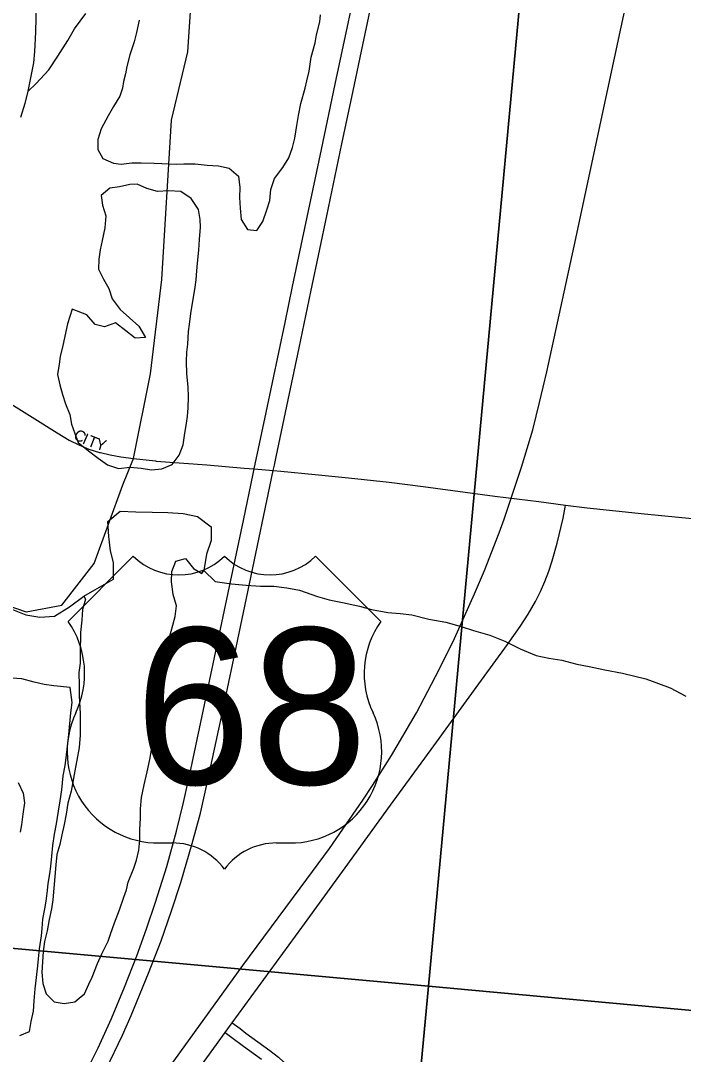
# Model space of a CAD drawing. Extents: x 1410790 to 1770854, y 566777 to 831614.
# Drawn here: x 1598532 to 1601484, y 719313 to 723914 of the extents above; entities that cross this region are included whole.
import ezdxf

# ---------------------------------------------------------------- set-up
doc = ezdxf.new("R2010")
doc.units = 0
for name, color, linetype in [('GM_X_City_Street', 7, 'Continuous'), ('GM_X_City_Street_Text', 7, 'Continuous'), ('GM_X_Major_River', 7, 'Continuous'), ('GM_X_Minor_Lake', 7, 'Continuous'), ('GM_X_Minor_River', 7, 'Continuous'), ('GM_X_Rail_Line', 7, 'Continuous'), ('GM_X_Section', 7, 'Continuous'), ('GM_X_Township', 7, 'Continuous'), ('GM_X_US_Location', 7, 'Continuous'), ('GM_X_US_Route', 7, 'Continuous'), ('GM_X_US_Shield', 7, 'Continuous')]:
    doc.layers.add(name, color=color, linetype=linetype)

msp = doc.modelspace()

# ---------------------------------------------------------------- linework, layer by layer
at = {"layer": 'GM_X_City_Street'}
for points in [[(1597378.6, 722808.8), (1597408.7, 722801.3), (1597501.3, 722776.9), (1597562.9, 722757), (1597613.3, 722737), (1597674.9, 722709.2), (1597730.6, 722678.6), (1597787.8, 722646.2), (1597913.6, 722569.5), (1598149.1, 722419.7), (1598582.9, 722149.3), (1598694, 722079.9), (1598747.6, 722047.9), (1598791.2, 722026), (1598804.5, 722020.6)], [(1598804.5, 722020.6), (1598836.3, 722007.5), (1598882.8, 721993), (1598887.2, 721992), (1598930.4, 721981.7), (1598978.5, 721972.9), (1599034.7, 721965.5)], [(1599034.7, 721965.5), (1599132.2, 721954.7), (1599135.4, 721954.4), (1599360.7, 721937.5), (1599528.2, 721922.8), (1599571.9, 721919), (1599657.2, 721911.7), (1599690.5, 721908.9), (1599843.3, 721894.1), (1599992.6, 721879.4), (1600173.2, 721860.3), (1600325.1, 721841.2), (1600643.6, 721797.8), (1600840.7, 721773.5), (1600959.3, 721758.5)], [(1599474.6, 719454.4), (1599784.4, 719878), (1599977.7, 720142.9), (1600179.4, 720421.9), (1600372.4, 720687.2), (1600584.9, 720978.6), (1600700.2, 721138.1), (1600756.9, 721218.3), (1600792.5, 721273), (1600824.8, 721329.8), (1600847, 721373.5), (1600867, 721418.1), (1600884.8, 721463.6), (1600900, 721510.1), (1600921.4, 721589), (1600948, 721700.6), (1600957.4, 721748.7), (1600959.3, 721758.5)], [(1600959.3, 721758.5), (1601055.9, 721746.3), (1601310.3, 721719.7), (1601523.9, 721697.9), (1601716.6, 721677.1), (1601804.8, 721668.6)], [(1599443.4, 719411.3), (1599474.6, 719454.4)], [(1599474.6, 719454.4), (1599509.5, 719427.9), (1599535.5, 719407.7), (1599641.9, 719330.8), (1599680.2, 719300.3), (1599703.8, 719277.9), (1599725.2, 719253.5), (1599744, 719227), (1599759.8, 719198.7), (1599772.9, 719168.8), (1599783.8, 719138.1), (1599793, 719106.8), (1599799.5, 719075), (1599802.8, 719042.7), (1599803.2, 719010.1), (1599801, 718977.7), (1599796.7, 718945.3), (1599759.2, 718749)], [(1599128, 718976.5), (1599443.4, 719411.3)], [(1599443.4, 719411.3), (1599473.3, 719388.3), (1599524.4, 719349.1), (1599604.2, 719291.7)]]:
    msp.add_lwpolyline(points, dxfattribs=at)
at = {"layer": 'GM_X_Major_River'}
msp.add_lwpolyline([(1598602.8, 724059), (1598598.2, 723862.7), (1598594.2, 723776.6), (1598589, 723726.6), (1598575.4, 723660.7), (1598563.9, 723600.9), (1598550.6, 723545.1), (1598531.1, 723483.4)], dxfattribs=at)
at = {"layer": 'GM_X_Minor_Lake'}
for points in [[(1599060.1, 723916.1), (1599047.7, 723862.2), (1599037.4, 723820.2), (1599019, 723762.3), (1599004.7, 723710.4), (1598998.4, 723678.4), (1598990.2, 723644.4), (1598986, 723614.4), (1598973.7, 723578.5), (1598945.4, 723532.7), (1598921.1, 723490.8), (1598890.7, 723433), (1598876.4, 723385), (1598876.1, 723341), (1598897.7, 723300.8), (1598945.5, 723280.4), (1598979.4, 723276.1), (1599027.4, 723281.7), (1599069.4, 723281.4), (1599127.3, 723280.9), (1599227.1, 723276.1), (1599259.1, 723277.9), (1599283.1, 723277.7)], [(1599283.1, 723277.7), (1599309, 723277.5), (1599362.9, 723271), (1599412.8, 723268.6), (1599460.7, 723258.2), (1599502.4, 723221.9), (1599508, 723171.8), (1599507.6, 723127.7), (1599509.3, 723079.7), (1599514.9, 723029.6), (1599542.5, 722985.3), (1599584.5, 722981), (1599610.7, 723020.8), (1599629.1, 723072.7), (1599641.4, 723114.7), (1599645.7, 723162.7), (1599662.1, 723212.6), (1599700.4, 723260.3), (1599726.7, 723304.2), (1599743, 723350.1), (1599753.3, 723392), (1599761.7, 723448), (1599770, 723492), (1599780.4, 723546), (1599798.9, 723613.9), (1599807.1, 723645.9), (1599817.4, 723689.8), (1599825.9, 723751.8), (1599844.3, 723815.8), (1599850.6, 723851.7), (1599865, 723909.7), (1599867.2, 723939.7)], [(1599270.8, 722397.4), (1599272.8, 722438.9), (1599277.1, 722474.9), (1599279.5, 722530.9), (1599283.7, 722562.9), (1599292.1, 722620.9), (1599300.5, 722672.9), (1599308.9, 722728.9), (1599313.2, 722760.9), (1599317.5, 722800.9), (1599319.7, 722834.9), (1599326.1, 722892.9), (1599328.5, 722941), (1599332.9, 722995), (1599331.1, 723029), (1599323.5, 723073.2), (1599291.9, 723123.5), (1599246.2, 723153.8), (1599190.3, 723156.3), (1599142.3, 723154.7), (1599094.5, 723167.1), (1599050.7, 723187.4), (1599018.7, 723185.7), (1598972.7, 723174.1), (1598928.7, 723168.4), (1598890.5, 723136.7), (1598896.2, 723092.6), (1598911.8, 723046.4), (1598907.4, 722992.4), (1598895, 722936.4), (1598886.7, 722894.4), (1598880.4, 722852.4), (1598878.1, 722808.4), (1598901.7, 722764.2), (1598925.4, 722722), (1598939, 722675.8), (1598974.6, 722629.5), (1599016.3, 722591.1), (1599058, 722554.7), (1599087.5, 722504.4), (1599041.6, 722500.8), (1598999.9, 722533.2), (1598954.2, 722569.6), (1598906.1, 722551.9), (1598864.3, 722562.3), (1598826.6, 722604.6), (1598761.8, 722630.9)], [(1598761.8, 722630.9), (1598740.4, 722565.3), (1598719.8, 722469.3), (1598707.4, 722419.4), (1598703.2, 722385.4), (1598696.8, 722339.4), (1598706.5, 722293.2), (1598718.1, 722251.1), (1598731.8, 722208.9), (1598751.4, 722160.7), (1598759.1, 722118.6), (1598772.8, 722076.5), (1598788.4, 722036.3), (1598834.1, 721999.9), (1598877.8, 721967.5), (1598919.5, 721937.2), (1598967.3, 721920.8), (1599019.3, 721926.4), (1599069.2, 721922), (1599115.1, 721915.6), (1599161.1, 721919.2), (1599207.2, 721938.9), (1599237.4, 721980.7), (1599255.7, 722026.6), (1599262.1, 722068.6), (1599270.4, 722122.6), (1599274.7, 722152.6), (1599278.9, 722190.6), (1599279.3, 722240.6), (1599277.7, 722284.7), (1599272.1, 722342.8), (1599270.8, 722397.4)], [(1598813.3, 721353.4), (1598862.7, 721380.8), (1598945.7, 721428.4), (1598946.2, 721502.5), (1598932.6, 721554.7), (1598925.1, 721618.8), (1598919.6, 721684.9), (1598975.9, 721730.5), (1599045.8, 721727.9), (1599117.7, 721727.4), (1599187.6, 721724.8), (1599255.5, 721720.3), (1599319.3, 721707.8), (1599380.8, 721661.2), (1599380.4, 721601.1), (1599360, 721539.2)], [(1598793.3, 719564.2), (1598816, 719583.4), (1598836.3, 719625.3), (1598850.5, 719657.2), (1598875, 719717.1), (1598893.3, 719761), (1598921.6, 719816.8), (1598931.9, 719848.8), (1598950.2, 719898.7), (1598972.6, 719956.6), (1598991, 720012.5), (1599003.3, 720046.4), (1599011.5, 720080.4), (1599035.9, 720142.3), (1599048.2, 720178.2), (1599058.5, 720222.2), (1599062.8, 720266.2), (1599063.2, 720314.3), (1599065.6, 720364.3), (1599065.9, 720406.3), (1599070.2, 720456.3), (1599082.6, 720512.3), (1599095.1, 720570.3), (1599107.5, 720626.2), (1599115.8, 720678.2), (1599126.2, 720722.2), (1599134.5, 720770.2), (1599142.8, 720818.2), (1599147.2, 720864.2), (1599151.6, 720914.2), (1599154, 720976.3), (1599156.4, 721026.3), (1599166.8, 721080.3), (1599183.1, 721126.2), (1599195.4, 721170.2), (1599205.7, 721208.1), (1599220.1, 721262.1), (1599226.4, 721310.1), (1599210.8, 721360.2), (1599203.3, 721416.4), (1599205.6, 721462.4), (1599223.9, 721508.3), (1599265.9, 721520), (1599301.6, 721475.6), (1599339.3, 721453.3), (1599347.4, 721467.3)], [(1599360, 721539.2), (1599347.4, 721467.3)], [(1598813.3, 721353.4), (1598821.2, 721339.3), (1598806.9, 721293.4), (1598804.5, 721245.3), (1598798.1, 721191.3), (1598797.4, 721099.2), (1598797.1, 721055.2), (1598790.8, 721013.2), (1598792.3, 720955.1), (1598792, 720911.1), (1598793.8, 720881), (1598797.4, 720830.9), (1598796.7, 720734.8), (1598792.3, 720678.8), (1598781.9, 720622.8), (1598773.5, 720574.8), (1598763.1, 720516.8), (1598756.9, 720484.9), (1598742.5, 720430.9), (1598734.1, 720382.9), (1598725.8, 720336.9), (1598715.5, 720291), (1598707.1, 720247), (1598692.8, 720203), (1598688.5, 720157), (1598675.3, 720001), (1598669.1, 719961), (1598658.7, 719913), (1598650.3, 719863), (1598638, 719815), (1598631.7, 719771), (1598627, 719679), (1598630.6, 719628.9), (1598646.2, 719582.7), (1598681.9, 719546.4), (1598725.8, 719540), (1598773.8, 719547.7), (1598793.3, 719564.2)], [(1598752.2, 720945.7), (1598680.5, 720954), (1598636.6, 720960.3), (1598592.7, 720970.7), (1598536.9, 720985.2), (1598493, 720987.5)], [(1598529, 719397.4), (1598571.1, 719415.1), (1598579.4, 719459.1), (1598589.7, 719505.1), (1598592.1, 719551.1), (1598596.5, 719605.1), (1598602.8, 719655.1), (1598609.2, 719707.1), (1598611.5, 719739.2), (1598615.8, 719783.2), (1598624.2, 719841.2), (1598628.5, 719873.2), (1598630.8, 719915.2), (1598639.1, 719961.2), (1598645.3, 719995.2), (1598651.7, 720043.2), (1598653.9, 720073.2), (1598662.2, 720117.2), (1598666.5, 720149.2), (1598670.8, 720195.2), (1598675.2, 720243.2), (1598683.5, 720293.2), (1598691.9, 720339.2), (1598700.3, 720395.2), (1598708.6, 720441.2), (1598715, 720491.2), (1598721.4, 720553.2), (1598729.8, 720599.2), (1598734, 720633.2), (1598746.8, 720737.2), (1598755.5, 720833.3), (1598761.8, 720879.3), (1598752.2, 720945.7)], [(1598521.5, 720522.8), (1598543.1, 720476.5), (1598548.7, 720432.4), (1598542.4, 720382.4), (1598536, 720334.4), (1598529.8, 720302.4)]]:
    msp.add_lwpolyline(points, dxfattribs=at)
at = {"layer": 'GM_X_Minor_River'}
for points in [[(1598563.4, 723598.6), (1598600.6, 723635.5), (1598657, 723695.1), (1598697.4, 723756.8), (1598741.9, 723826.6), (1598772.2, 723878.4), (1598822.7, 723946)], [(1598481.3, 721299.9), (1598555, 721269.3), (1598616.8, 721258.8), (1598682.8, 721264.3), (1598749, 721305.8), (1598813.3, 721353.4), (1598862.7, 721380.8), (1598945.7, 721428.4), (1598946.2, 721502.5), (1598932.6, 721554.7), (1598925.1, 721618.8), (1598919.6, 721684.9), (1598975.9, 721730.5), (1599045.8, 721727.9), (1599117.7, 721727.4), (1599187.6, 721724.8), (1599255.5, 721720.3), (1599319.3, 721707.8), (1599380.8, 721661.2), (1599380.4, 721601.1), (1599360, 721539.2)], [(1599360, 721539.2), (1599347.4, 721467.3), (1599399, 721418.8), (1599470.8, 721408.2), (1599536.7, 721401.7), (1599600.6, 721397.2), (1599660.5, 721396.7), (1599718.4, 721390.2), (1599774.2, 721379.8), (1599853.9, 721351.1), (1599905.7, 721336.7), (1599965.6, 721324.2), (1600041.3, 721307.6), (1600095.2, 721293.1), (1600167, 721280.5), (1600222.9, 721276.1), (1600274.8, 721269.7), (1600350.5, 721251.1), (1600426.3, 721236.4), (1600494.1, 721217.9), (1600549.9, 721199.4), (1600621.6, 721178.8), (1600689.3, 721152.3), (1600757, 721117.7), (1600828.7, 721089.1), (1600884.5, 721076.6), (1600942.4, 721068.2), (1601010.1, 721049.6), (1601064, 721039.2), (1601133.8, 721024.6), (1601213.6, 721009.9), (1601317.3, 720985.1), (1601373, 720964.7), (1601424.8, 720944.2), (1601494.4, 720907.6)]]:
    msp.add_lwpolyline(points, dxfattribs=at)
at = {"layer": 'GM_X_Rail_Line'}
msp.add_lwpolyline([(1598594.9, 718425), (1599522, 719708.5), (1599807.4, 720092.8), (1599907.2, 720230.3), (1600056.8, 720444.3), (1600100, 720510.8), (1600183.7, 720643.1), (1600295.2, 720833.2), (1600397, 721026), (1600465.3, 721164), (1600554.4, 721362.8), (1600597.8, 721466.5), (1600663.1, 721634.1), (1600685.5, 721695.3), (1600762.4, 721926.7), (1600812.8, 722092.9), (1600843.9, 722215.5), (1600875.3, 722351.9), (1600923, 722569.2), (1600997.5, 722910.1), (1601147.5, 723609.7), (1601436.2, 724949)], dxfattribs=at)
at = {"layer": 'GM_X_Section'}
for points in [[(1600834, 724846.2), (1600348.4, 719616.3), (1595012.6, 720101.4), (1595529.7, 725298.9)], [(1600850, 724846), (1606124.7, 724419.8), (1605628.3, 719130), (1600348.4, 719616.3), (1600834, 724846.2)], [(1595012.6, 720101.4), (1600348.4, 719616.3), (1599854.3, 714342.5), (1594520.4, 714823.7)], [(1600348.4, 719616.3), (1605628.3, 719130), (1605148.2, 713864), (1599854.3, 714342.5)]]:
    msp.add_lwpolyline(points, close=True, dxfattribs=at)
at = {"layer": 'GM_X_Township'}
msp.add_lwpolyline([(1596705.5, 719248.8), (1596869.3, 719331.5), (1596953.2, 719522), (1597163.3, 719525.6), (1597244, 719652.1), (1597192.7, 719877.5), (1597272.4, 720146.2), (1597266.1, 720324.6), (1597241, 720561.5), (1597464.3, 720721), (1598016.3, 721089.9), (1598192.6, 721292.5), (1598351.8, 721353.2), (1598556.4, 721282.8), (1598715.1, 721313.4), (1598859.1, 721498.6), (1598987.9, 721847.8), (1599034.7, 721965.5), (1599110.7, 722342.6), (1599161.5, 722762.1), (1599204.2, 723472.2), (1599276.6, 723775.1), (1599296.6, 724067.1)], dxfattribs=at)
msp.add_lwpolyline([(1596705.5, 719248.8), (1596869.3, 719331.5), (1596953.2, 719522), (1597163.3, 719525.6), (1597244, 719652.1), (1597192.7, 719877.5), (1597272.4, 720146.2), (1597266.1, 720324.6), (1597241, 720561.5), (1597464.3, 720721), (1598016.3, 721089.9), (1598192.6, 721292.5), (1598351.8, 721353.2), (1598556.4, 721282.8), (1598715.1, 721313.4), (1598859.1, 721498.6), (1598987.9, 721847.8), (1599034.7, 721965.5), (1599110.7, 722342.6), (1599161.5, 722762.1), (1599204.2, 723472.2), (1599276.6, 723775.1), (1599296.6, 724067.1)], dxfattribs=at)
at = {"layer": 'GM_X_US_Route'}
for points in [[(1599670.1, 721973.3), (1599717.5, 722198.1), (1599772.6, 722457.7), (1599824, 722707.1), (1599864.1, 722897.6), (1599895.9, 723046.1), (1599963.1, 723366.4), (1600013.5, 723602.7), (1600056.5, 723807.2), (1600161.1, 724305), (1600215.3, 724559), (1600246.1, 724705.9), (1600288.1, 724906.4), (1600288.3, 724907.5)], [(1598833.4, 719252.7), (1598877, 719342.8), (1598936, 719472.7), (1598995, 719612.3), (1599049.2, 719751.2), (1599092.9, 719872), (1599133.2, 719990.8), (1599182.5, 720149.1), (1599225.6, 720306.7), (1599257.5, 720433.8), (1599289.8, 720580.6), (1599456.1, 721367.1), (1599524.9, 721690.1), (1599567.2, 721897.2), (1599571.9, 721919), (1599625.5, 722170), (1599710.5, 722571.3), (1599743.6, 722731), (1599788.1, 722942.1), (1599872.8, 723340.7), (1599933, 723631.1), (1600056.1, 724208.8)], [(1598912.5, 719246.9), (1598985.3, 719398.2), (1599023.6, 719486), (1599102.1, 719674.6), (1599158.1, 719819.4), (1599203.9, 719952), (1599245.5, 720078.6), (1599296.6, 720251.7), (1599332.7, 720387.2), (1599362.6, 720519.8), (1599427.1, 720815.8), (1599491.5, 721125), (1599551.3, 721408), (1599657.2, 721911.7), (1599662.4, 721936.5), (1599670.1, 721973.3)]]:
    msp.add_lwpolyline(points, dxfattribs=at)
at = {"layer": 'GM_X_US_Shield'}
for p, q in [((1599033.7, 721530.6), (1598743.6, 721240.5)), ((1600135.8, 721240.5), (1599845.8, 721530.6)), ((1599149.7, 720254.4), (1599207.7, 720254.4)), ((1599671.8, 720254.4), (1599729.8, 720254.4))]:
    msp.add_line(p, q, dxfattribs=at)
for centre, radius, start, end in [((1599236.7, 721737.7), 290, 225.573, 314.427), ((1599642.8, 721737.7), 290, 225.573, 314.427), ((1598411, 721007.6), 406.1, 334.5471, 35.0009), ((1600468.4, 721007.6), 406.1, 144.9991, 205.4529), ((1599145.2, 720660.4), 406.1, 154.8319, 270.6383), ((1599734.3, 720660.4), 406.1, 269.3617, 25.1681), ((1599207.7, 719964.4), 290, 36.8699, 90), ((1599671.8, 719964.4), 290, 90, 143.1301)]:
    msp.add_arc(centre, radius, start, end, dxfattribs=at)

# ---------------------------------------------------------------- texts
at = {"layer": 'GM_X_City_Street_Text'}
for s, rotation, p in [('C', 329.8816, (1598763.1, 722056.5)), ('I', 336.2984, (1598802.8, 722033.8)), ('T', 338.6024, (1598825, 722024.1)), ('Y', 343.111, (1598861.8, 722009.9))]:
    msp.add_text(s, height=50, rotation=rotation, dxfattribs=at).set_placement(p)
at = {"layer": 'GM_X_US_Location'}
for s in ['/', '0']:
    msp.add_text(s, height=1, dxfattribs=at).set_placement((1599439.4, 720858))
msp.add_text('68', height=1, rotation=0, dxfattribs=at).set_placement((1599232.9, 720651))
at = {"layer": 'GM_X_US_Shield'}
msp.add_text('68', height=696.1, dxfattribs=at).set_placement((1599041.3, 720515.4))

doc.saveas('drawing.dxf')
